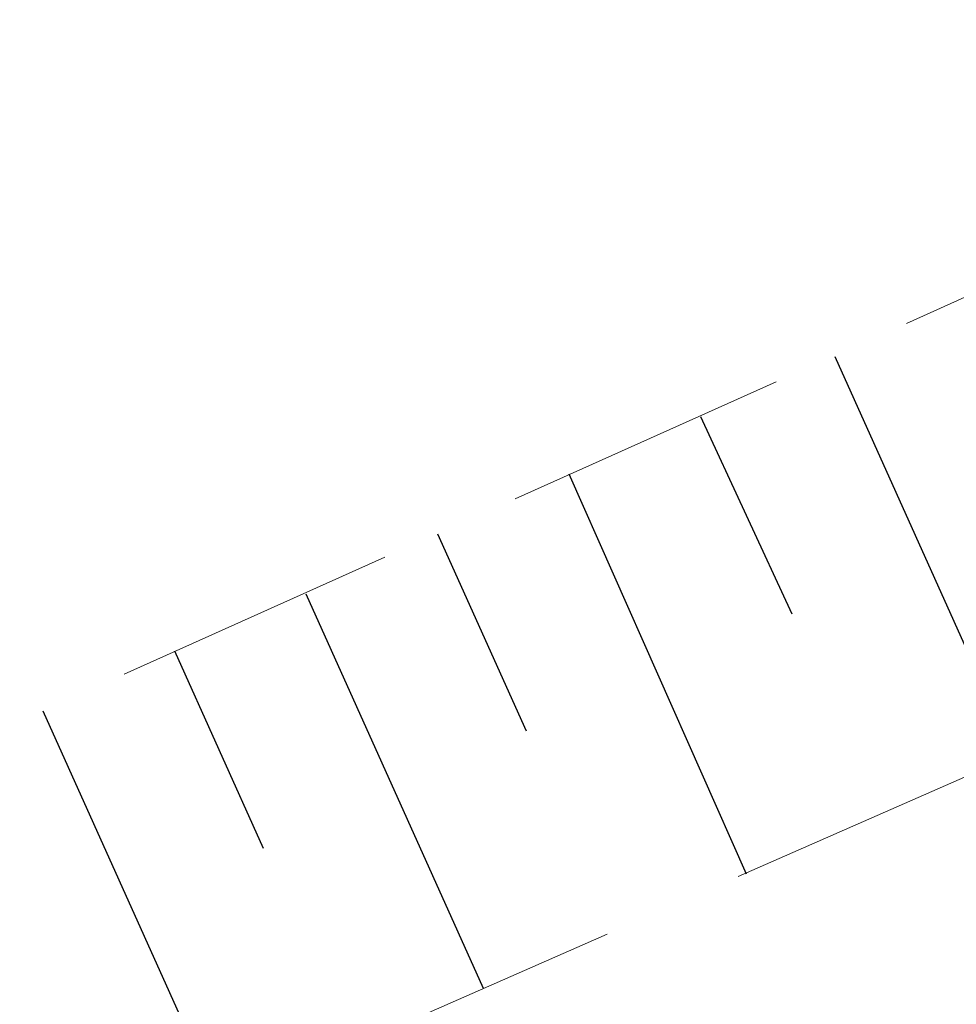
# Model space of a CAD drawing. Header units: metres. Extents: x 7523615 to 7533948, y 5492686 to 5502120.
# Tile 502 of 656: x 7531214.14 to 7531217.42, y 5499073.44 to 5499076.89. Entities that reach past the tile are written whole.
import ezdxf

# ---------------------------------------------------------------- set-up
doc = ezdxf.new("R2010")
doc.units = ezdxf.units.M
doc.linetypes.add('1.0_0.5', pattern=[1.5, 1, -0.5])

msp = doc.modelspace()

# ---------------------------------------------------------------- linework, layer by layer
at = {"layer": '000 Inne (niezydentyfikowane)', "color": 7, "linetype": 'CONTINUOUS', "lineweight": 25, "flags": 128}
for points in [[(7531216.99, 5499075.71), (7531217.62, 5499074.31)], [(7531216.52, 5499075.5), (7531216.84, 5499074.81)], [(7531216.06, 5499075.3), (7531216.68, 5499073.9)], [(7531215.6, 5499075.09), (7531215.91, 5499074.4)], [(7531215.14, 5499074.88), (7531215.76, 5499073.5)], [(7531214.68, 5499074.68), (7531214.99, 5499073.99)], [(7531214.22, 5499074.47), (7531214.84, 5499073.09)]]:
    msp.add_lwpolyline(points, dxfattribs=at)
at = {"layer": 'skarpa nieumocniona', "color": 7, "linetype": '1.0_0.5', "lineweight": 18, "flags": 128}
msp.add_lwpolyline([(7531506.46, 5499259.74), (7531477.66, 5499244.45), (7531425.13, 5499215.04), (7531402.52, 5499199.71), (7531363.2, 5499166.6), (7531329.4, 5499138.81), (7531286.39, 5499107.01), (7531243.09, 5499085.51), (7531208.05, 5499070.11), (7531174.88, 5499053.99), (7531131.5, 5499027.17), (7531096, 5499001.97), (7531090.64, 5498997.56), (7531093.54, 5499001.23), (7531094.57, 5499003.01), (7531131.88, 5499029.31), (7531174.97, 5499055.87), (7531208.02, 5499071.69), (7531242.95, 5499087.36), (7531285.09, 5499107.95), (7531328.43, 5499140.14), (7531362.22, 5499167.65), (7531402.11, 5499201.31), (7531422.93, 5499216.4), (7531477.57, 5499246.07), (7531506.06, 5499260.89)], close=True, dxfattribs=at)
msp.add_lwpolyline([(7531506.46, 5499259.74), (7531477.66, 5499244.45), (7531425.13, 5499215.04), (7531402.52, 5499199.71), (7531363.2, 5499166.6), (7531329.4, 5499138.81), (7531286.39, 5499107.01), (7531243.09, 5499085.51), (7531208.05, 5499070.11), (7531174.88, 5499053.99), (7531131.5, 5499027.17), (7531096, 5499001.97), (7531090.64, 5498997.56), (7531093.54, 5499001.23), (7531094.57, 5499003.01), (7531131.88, 5499029.31), (7531174.97, 5499055.87), (7531208.02, 5499071.69), (7531242.95, 5499087.36), (7531285.09, 5499107.95), (7531328.43, 5499140.14), (7531362.22, 5499167.65), (7531402.11, 5499201.31), (7531422.93, 5499216.4), (7531477.57, 5499246.07), (7531506.06, 5499260.89)], close=True, dxfattribs=at)

doc.saveas('drawing.dxf')
